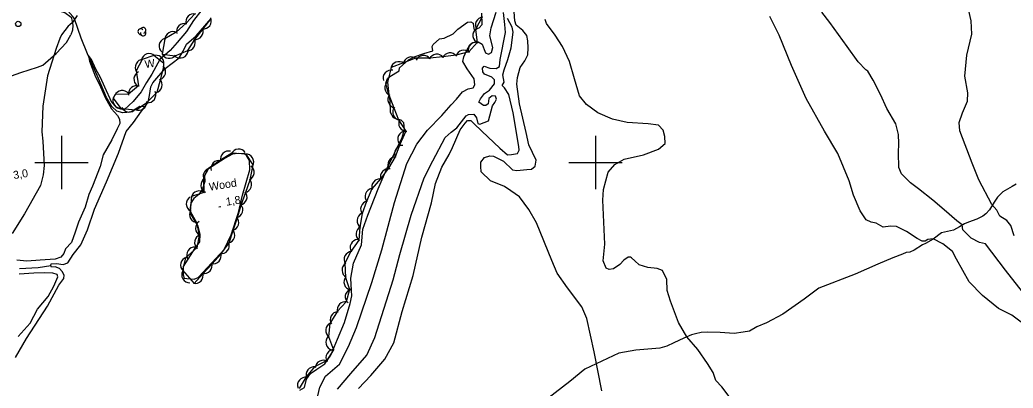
# Model space of a CAD drawing. Extents: x 646142 to 649934, y 5874075 to 5876351.
# Drawn here: x 647384.4 to 647756.5, y 5874515.4 to 5874653.5 of the extents above; entities that cross this region are included whole.
import ezdxf

# ---------------------------------------------------------------- set-up
doc = ezdxf.new("R2010")
doc.units = 0
for name, color, linetype in [('Niveau 1', 7, 'Continuous'), ('Niveau 2', 7, 'Continuous'), ('Niveau 22', 7, 'Continuous'), ('Niveau 3', 7, 'Continuous'), ('Niveau 36', 7, 'Continuous'), ('Niveau 4', 7, 'Continuous'), ('Niveau 44', 7, 'Continuous'), ('Niveau 61', 7, 'Continuous')]:
    doc.layers.add(name, color=color, linetype=linetype)

msp = doc.modelspace()

# ---------------------------------------------------------------- linework, layer by layer
at = {"layer": 'Niveau 1'}
for points in [[(647610.69, 5874563.42), (647609.09, 5874561.74), (647606.79, 5874560.1), (647605.16, 5874559.94), (647604.04, 5874560.42), (647602.94, 5874563.13), (647603.58, 5874569.43), (647602.8, 5874585.94), (647603.09, 5874589.85), (647604.77, 5874596.37), (647607.3, 5874599.2), (647610.75, 5874601.19), (647618, 5874602.84), (647623.66, 5874605.05), (647626.15, 5874607.17), (647625.99, 5874609.74), (647625.39, 5874612.15), (647623.67, 5874613.98), (647619.72, 5874614.53), (647611.9, 5874614.94), (647606.34, 5874616.27), (647600.91, 5874618.67), (647596.7, 5874621.78), (647594, 5874625.04), (647592.17, 5874631.32), (647590.31, 5874637.84), (647587.72, 5874643.46), (647584.92, 5874647.76), (647581.64, 5874652.13), (647581.13, 5874653.61)], [(647652.86, 5874508.69), (647647.38, 5874515.93), (647645.12, 5874518.3), (647644.11, 5874521.26), (647641.99, 5874524.59), (647638.37, 5874529.89), (647634.21, 5874534.66), (647631.17, 5874540.01), (647628.09, 5874548.07), (647626.85, 5874552.07), (647626.77, 5874556.18), (647625.12, 5874559.55), (647623.16, 5874560.3), (647619.58, 5874560.65), (647616.41, 5874561.63), (647614.73, 5874563.11), (647613.54, 5874564.29), (647613.17, 5874564.49), (647612.22, 5874564.52), (647610.69, 5874563.42)]]:
    msp.add_lwpolyline(points, dxfattribs=at)
at = {"layer": 'Niveau 2'}
for points in [[(647739.49, 5874626.07), (647738.38, 5874632.42), (647739.22, 5874640.26), (647741.01, 5874648.08), (647740.85, 5874653.12), (647739.82, 5874657.48), (647739.84, 5874661.83), (647740.3, 5874668.93), (647740.77, 5874672.39), (647743.12, 5874682.73), (647746.19, 5874689.51), (647748.72, 5874693.53), (647750.58, 5874697.13), (647751.2, 5874699.19), (647750.95, 5874701.63), (647751.62, 5874704.29), (647754.69, 5874707.54), (647761.34, 5874718.44)], [(647383.83, 5874660.33), (647390.01, 5874659.34), (647401.18, 5874656.28), (647403.55, 5874654.45), (647403.86, 5874653.46), (647404.24, 5874651.5), (647404.11, 5874649.67), (647403.44, 5874647.83)], [(647452.49, 5874657.23), (647449.4, 5874653.26), (647446.74, 5874649.16), (647443.27, 5874644.98), (647440.67, 5874641.95), (647436.81, 5874638.67), (647433.83, 5874633.06), (647431.83, 5874629.97), (647429.82, 5874626.52), (647426.75, 5874622.91), (647425.19, 5874621.34), (647423.5, 5874619.93), (647422.13, 5874620.03), (647420.33, 5874620.86), (647418.85, 5874622.55), (647416.14, 5874628.25), (647414.53, 5874631.87), (647412.81, 5874635.04), (647411.17, 5874638.63), (647410.02, 5874640.08), (647410.44, 5874638.02), (647411.45, 5874635.37), (647412.67, 5874632.15), (647414.01, 5874629.51), (647416.4, 5874624.07), (647418.7, 5874620.1), (647420.91, 5874617.6), (647421.63, 5874616.31), (647421.8, 5874614.68), (647420.83, 5874612.57), (647418.87, 5874608.54), (647415.6, 5874602.84), (647414.39, 5874598.46), (647411.52, 5874591.14), (647410.24, 5874588.06), (647408.88, 5874583.31), (647406.38, 5874577.68), (647405.04, 5874573.94)], [(647546.01, 5874621.66), (647547.93, 5874623.74), (647550.25, 5874626.45), (647552.27, 5874627.59), (647554.24, 5874628.02), (647554.83, 5874629.15), (647554.6, 5874631.37), (647551.96, 5874635.13), (647550.38, 5874637.81), (647550.66, 5874639.61), (647551.74, 5874641.84), (647552.92, 5874644.09), (647554.13, 5874645.03), (647556.12, 5874645.23), (647557.51, 5874644.42), (647558.32, 5874642.37), (647558.8, 5874641.12), (647559.92, 5874640.64), (647561.04, 5874641.22), (647561.55, 5874643.16), (647560.5, 5874647.55), (647560.9, 5874650.54), (647562.78, 5874656.4)], [(647548.11, 5874613.01), (647551.55, 5874617.49), (647552.44, 5874618.05), (647554.44, 5874618.12), (647555.42, 5874616.69), (647555.99, 5874614.62), (647556.73, 5874614.34), (647559.91, 5874615.59), (647561.45, 5874621.29), (647562.28, 5874622.44), (647562.97, 5874623.69), (647562.62, 5874624.83), (647561.29, 5874625.06), (647560.1, 5874623.99), (647559.84, 5874621.96), (647558.95, 5874621.4), (647558.13, 5874621.32), (647556.33, 5874622.68), (647556.92, 5874623.92), (647558.49, 5874625.84), (647560.26, 5874627.08), (647562.25, 5874629.52), (647562.21, 5874631.05), (647561.16, 5874632.01), (647558.44, 5874633.15), (647557.76, 5874634.03), (647557.74, 5874635.33), (647558.37, 5874636.1), (647560.46, 5874635.36), (647562.84, 5874635.24), (647564.07, 5874635.95), (647564.27, 5874638.57), (647566.28, 5874648.79), (647566.09, 5874651.72), (647565.62, 5874656.28)], [(647574.66, 5874645.61), (647574.34, 5874647.58), (647572.84, 5874649.55), (647570.27, 5874651.53), (647569.75, 5874653.12), (647569.52, 5874656.51)], [(647713.67, 5874607.1), (647713.55, 5874610.49), (647712.53, 5874614.49), (647709.22, 5874620.26), (647706.79, 5874625.53), (647704.1, 5874630.89), (647702.11, 5874634.21), (647701.35, 5874634.72), (647698.45, 5874637.71), (647694.31, 5874643.51), (647687.85, 5874652.48), (647684.89, 5874656.42)], [(647549.36, 5874612.29), (647551.24, 5874614.72), (647552.07, 5874615.74), (647553.37, 5874615.75), (647554.43, 5874614.68), (647557.45, 5874611.79), (647564.14, 5874605.38), (647567.12, 5874602.84), (647568.52, 5874602.98), (647570.85, 5874603.33), (647571.42, 5874604.68), (647571.29, 5874605.97), (647569.15, 5874618.6), (647567.6, 5874625.52), (647565.93, 5874627.95), (647565, 5874628.92), (647565.83, 5874630.06), (647565.3, 5874632.84), (647565.81, 5874634.78), (647567.19, 5874638.56), (647568.49, 5874643.05), (647569.18, 5874648.89), (647568.76, 5874650.73), (647567, 5874653.98)], [(647695.14, 5874593.11), (647690.77, 5874603.37), (647685.89, 5874611.69), (647678.94, 5874624.04), (647673.52, 5874636.41), (647668.79, 5874647.79), (647665.35, 5874654.72)], [(647379.47, 5874631.92), (647384.66, 5874633.79), (647390.91, 5874635.7), (647392.96, 5874636.5), (647397.95, 5874640.82), (647401.84, 5874645.04), (647403.44, 5874647.83)], [(647602.38, 5874514.39), (647599.56, 5874528.98), (647596.83, 5874541.56), (647594.97, 5874545.86), (647589.5, 5874552.99), (647585.62, 5874558.5), (647583.71, 5874563.26), (647577.87, 5874577.41), (647575.1, 5874582.44), (647571.54, 5874587.16), (647568.37, 5874589.32), (647565.95, 5874590.97), (647560.65, 5874593.15), (647557.24, 5874596.47), (647557.02, 5874598.56), (647557.1, 5874600.1), (647558.45, 5874601.88), (647560.5, 5874602.56), (647561.82, 5874602.33), (647565.56, 5874600.46), (647568.96, 5874597.27), (647570.52, 5874596.95), (647574.25, 5874597.44), (647576.01, 5874597.49), (647577.42, 5874598.69), (647577.79, 5874600.85), (647575.07, 5874606.58), (647574, 5874611.19), (647571.58, 5874622.01), (647570.58, 5874629.33), (647570.78, 5874631.93), (647571.81, 5874635.68), (647573.56, 5874638.09), (647574.63, 5874640.31), (647574.81, 5874643.04), (647574.66, 5874645.61)], [(647756.92, 5874572.52), (647755.71, 5874576.39), (647754.11, 5874578.22), (647751.48, 5874579.84), (647750.43, 5874582.08), (647748.57, 5874584.24), (647743.64, 5874593.49), (647741.11, 5874599.81), (647736.59, 5874611.92), (647736.28, 5874614.94), (647737.56, 5874618.59), (647739.45, 5874623.01), (647739.49, 5874626.07)], [(647494.52, 5874506.02), (647496.71, 5874515.83), (647498.91, 5874519.84), (647504.13, 5874524.39), (647507.48, 5874531), (647510.54, 5874538.17), (647516.28, 5874554.96), (647519.99, 5874567.28), (647524.67, 5874585.02), (647529.32, 5874599.67), (647533.08, 5874606.9), (647537.04, 5874612.14), (647542.51, 5874617.65), (647546.01, 5874621.66)], [(647503.31, 5874514.99), (647508.38, 5874520.93), (647514.31, 5874527.78), (647517.3, 5874534.35), (647524.19, 5874555.96), (647526.75, 5874565.55), (647531.02, 5874580.27), (647535.85, 5874594.21), (647539.09, 5874600.67), (647543.75, 5874609.4), (647545.91, 5874611.38), (647548.11, 5874613.01)], [(647511.28, 5874515.31), (647515.87, 5874520.13), (647521.15, 5874526.21), (647524.41, 5874532.43), (647527.58, 5874544.08), (647531.74, 5874557.59), (647534.99, 5874571.96), (647538.62, 5874584.82), (647540.1, 5874592.16), (647542.42, 5874598.29), (647545.24, 5874603.05), (647546.51, 5874605.65), (647549.36, 5874612.29)], [(647767.75, 5874541.58), (647753.68, 5874559.67), (647746.22, 5874569.49), (647743.93, 5874569.97), (647740.81, 5874571.66), (647737.66, 5874574.75), (647737.47, 5874576.61), (647735.42, 5874578.17), (647730.64, 5874582.27), (647726.38, 5874585.84), (647721.11, 5874590.13), (647718.04, 5874592.41), (647714.64, 5874595.71), (647713.67, 5874598.19), (647713.57, 5874603.58), (647713.67, 5874607.1)], [(647761.08, 5874539.02), (647755.99, 5874542.75), (647751.02, 5874545.31), (647745.03, 5874550.08), (647740.01, 5874555.23), (647735.33, 5874563.82), (647733.74, 5874566.6), (647730.13, 5874569.54), (647726.51, 5874571.41), (647724.55, 5874571.1), (647723.55, 5874570.53), (647722.37, 5874570.54), (647720.61, 5874571.54), (647716.57, 5874574.19), (647712.84, 5874576.06), (647710.6, 5874576.07), (647707.8, 5874575.8), (647705.17, 5874577.3), (647703.26, 5874577.58), (647701.4, 5874578.46), (647699.15, 5874581.88), (647696.65, 5874587.74), (647695.14, 5874593.11)], [(647405.04, 5874573.94), (647403.66, 5874570.02), (647401.48, 5874567.62), (647401.48, 5874567.62), (647400.77, 5874565.83), (647399.66, 5874564.54), (647397.6, 5874563.74), (647392.01, 5874563.37), (647386.95, 5874563.05), (647383.22, 5874563.43)], [(647383.73, 5874534.79), (647388.15, 5874539.73), (647390.99, 5874545.04), (647394.95, 5874549.81), (647397.11, 5874553.63), (647398.53, 5874557.08), (647398.33, 5874557.95), (647396.73, 5874558.5), (647393.64, 5874558.61), (647389.61, 5874558.57), (647384.09, 5874558.15)]]:
    msp.add_lwpolyline(points, dxfattribs=at)
at = {"layer": 'Niveau 22'}
for points in [[(647405.76, 5874655.16), (647404.02, 5874652.51), (647403.1, 5874651.62), (647402.51, 5874651.07), (647400, 5874647.84), (647399.38, 5874646.49), (647397.96, 5874642.71), (647394.66, 5874632.53), (647392.95, 5874621.16), (647392.52, 5874611.51), (647392.94, 5874607.94), (647393.41, 5874598.88), (647393.14, 5874595.32), (647392.13, 5874591.39), (647386.13, 5874580.79), (647381.42, 5874573.38)], [(647757.7, 5874591.94), (647756.15, 5874591.05), (647752.61, 5874588.97), (647750.69, 5874587.03), (647749.44, 5874585.15), (647747.71, 5874582.3), (647746.29, 5874580.7), (647745.22, 5874579.9), (647742.92, 5874578.74), (647739.8, 5874577.58), (647738.27, 5874576.98), (647736.4, 5874575.86), (647734.11, 5874574.64), (647729.71, 5874573.68)], [(647729.71, 5874573.68), (647726.52, 5874571.3), (647723.65, 5874569.63), (647722.58, 5874569.18), (647719.44, 5874567.19), (647717.78, 5874566.43), (647716.44, 5874566.24), (647715, 5874565.6), (647711.41, 5874564.29), (647705.84, 5874561.91), (647697.32, 5874558.18), (647683.74, 5874552.9), (647678.19, 5874548.74), (647670.28, 5874543.14), (647664.05, 5874539.88), (647660.52, 5874538.4), (647657.7, 5874536.71), (647655.41, 5874536.34), (647651.95, 5874535.94), (647646.75, 5874536.3), (647642.18, 5874536.35), (647639.66, 5874536.25), (647637.47, 5874535.8), (647636.05, 5874535.44), (647633.09, 5874534.12), (647629.4, 5874532.43), (647626.73, 5874531.14), (647624.08, 5874530.44), (647615.13, 5874529.59), (647608.83, 5874528.46), (647596.09, 5874522.49), (647590.39, 5874517.92), (647568.4, 5874500.91)]]:
    msp.add_lwpolyline(points, dxfattribs=at)
at = {"layer": 'Niveau 3'}
msp.add_line((647458.9, 5874583.37), (647459.69, 5874583.49), dxfattribs=at)
at = {"layer": 'Niveau 36'}
msp.add_circle((647383.74, 5874651.96), 1, dxfattribs=at)
at = {"layer": 'Niveau 4'}
for points in [[(647431.18, 5874620.9), (647429.27, 5874620.95), (647426.04, 5874618.97), (647424.4, 5874618.69), (647422.98, 5874618.67), (647420.67, 5874619.27), (647418.84, 5874620.98), (647416.84, 5874624.33), (647413.86, 5874631.48), (647409.71, 5874640.76), (647407.34, 5874646.67), (647404.78, 5874653.86), (647404.19, 5874654.77), (647402.27, 5874656.9), (647401.06, 5874657.64), (647399.89, 5874658.04), (647393.1, 5874659.6), (647387.05, 5874660.71), (647381.51, 5874661.69)], [(647498.67, 5874524.56), (647500.84, 5874527.74), (647503.42, 5874533.81), (647505.99, 5874539.99), (647508.11, 5874547.08), (647508.76, 5874549.99), (647508.67, 5874552), (647508.32, 5874556.59), (647509.4, 5874562.26), (647512.36, 5874569.19), (647512.83, 5874575.05), (647514.79, 5874580.22), (647518.63, 5874590.07), (647521.68, 5874597.36), (647527.55, 5874609.43), (647528.42, 5874612.48), (647528.18, 5874614.82), (647527.24, 5874615.91), (647525.54, 5874616.22), (647524.3, 5874616.8), (647523.27, 5874618.72), (647523.04, 5874623.19), (647521.53, 5874629.79), (647522.07, 5874631.5), (647522.93, 5874632.29), (647526.51, 5874634.42), (647526.64, 5874635.5), (647530, 5874638.55), (647532.14, 5874639.59), (647535.69, 5874640.89), (647539.03, 5874641.81), (647538.86, 5874643.45), (647539.26, 5874644.2), (647541.53, 5874646.31), (647543.28, 5874646.61), (647546.67, 5874648.24), (647548.51, 5874649.96), (647552.03, 5874652.56), (647553.31, 5874652.8), (647554.2, 5874652.3), (647554.43, 5874650.07), (647554.8, 5874649.87), (647556.4, 5874650.5), (647557.57, 5874651.8), (647557.5, 5874655.93)], [(647382.74, 5874526.94), (647386.89, 5874533.99), (647394.67, 5874546.13), (647398.98, 5874554.03), (647400.79, 5874556.51), (647400.9, 5874557.7), (647400.16, 5874559.17), (647399.22, 5874560.26), (647397.61, 5874560.93), (647396.2, 5874560.79), (647395.9, 5874561.36), (647396.08, 5874561.97), (647398.08, 5874562.16), (647400.6, 5874561.82), (647402.33, 5874562.35), (647404.38, 5874565.51), (647407.22, 5874569.11), (647409.72, 5874574.8), (647412.26, 5874582.52), (647416.79, 5874592.79), (647421.27, 5874603.53), (647424.12, 5874611.63), (647426.98, 5874614.99), (647429.98, 5874619.31), (647431.18, 5874620.9), (647432.48, 5874622.63), (647432.94, 5874625.16), (647433.43, 5874628.4), (647434.11, 5874629.89), (647438.79, 5874635.2), (647444.06, 5874639.27), (647445.58, 5874641.79), (647446.74, 5874644.38), (647450.46, 5874647.47), (647456.08, 5874653.94)], [(647466.28, 5874581.2), (647467.75, 5874587.74), (647470.57, 5874597.26), (647470.44, 5874600.8), (647469.31, 5874602.58), (647468.53, 5874603.21), (647466.15, 5874603.33), (647464.03, 5874603.13), (647461.22, 5874601.66), (647454.66, 5874597.35), (647453.58, 5874595.11), (647453.7, 5874592.87), (647452.79, 5874590.18), (647451.46, 5874588.03), (647449.48, 5874586.53), (647448.36, 5874584.76), (647448.18, 5874582.97), (647448.44, 5874580.51), (647451.02, 5874576.14), (647451.8, 5874573.14), (647451.62, 5874570.28), (647449.85, 5874567.85), (647445.56, 5874561.03), (647445.52, 5874557.94), (647445.89, 5874556.68), (647446.97, 5874556.55), (647449.62, 5874556.21), (647451.1, 5874556.83), (647453.02, 5874558.92), (647460.93, 5874567.4), (647463.46, 5874572.86), (647466.28, 5874581.2)], [(647384.22, 5874560.32), (647391.15, 5874560.64), (647395.9, 5874561.36)], [(647489.24, 5874514.62), (647491.04, 5874515.62), (647491.79, 5874518.78), (647493.23, 5874520.94), (647495.68, 5874522.49), (647498.67, 5874524.56)]]:
    msp.add_lwpolyline(points, dxfattribs=at)
at = {"layer": 'Niveau 44'}
for points in [[(647449.96, 5874655.71), (647446.6, 5874652.22), (647442.86, 5874648.83), (647438.69, 5874646.34), (647437.67, 5874640.59)], [(647437.67, 5874640.59), (647442.49, 5874640), (647447.3, 5874641.95), (647449.88, 5874646.06), (647453.02, 5874650.11), (647455.98, 5874653.96)], [(647557.54, 5874654.6), (647555.03, 5874649.86), (647555.66, 5874645.05), (647552.53, 5874641.44), (647547.84, 5874640.19), (647542.78, 5874639.61), (647537.95, 5874639.13), (647532.64, 5874639.1), (647528.1, 5874637.38), (647523.43, 5874635.61), (647522.06, 5874630.17), (647522.64, 5874625.35), (647524.51, 5874620.49), (647526.27, 5874615.97), (647528.98, 5874611.69), (647526.77, 5874606.74), (647524.94, 5874602.11)], [(647419.35, 5874624.15), (647422.18, 5874620.2), (647427.9, 5874619.74), (647431.88, 5874622.51), (647435.77, 5874626.33), (647437.02, 5874631.02), (647438.31, 5874635.85), (647438.33, 5874637.11), (647434.5, 5874640.09), (647430.13, 5874638.62), (647427.88, 5874634.32), (647428.78, 5874628.73), (647425.06, 5874625.61), (647420.06, 5874625.46), (647419.35, 5874624.15)], [(647449.68, 5874554.69), (647452.95, 5874558.27), (647456.43, 5874562.07), (647459.7, 5874565.65), (647462.8, 5874569.89), (647464.28, 5874574.51), (647465.84, 5874579.42), (647467.32, 5874584.04), (647469.01, 5874588.89), (647470.67, 5874593.45), (647471.75, 5874599.08), (647469.14, 5874603.18), (647463.8, 5874603.53), (647459.52, 5874600.84), (647455.09, 5874597.76), (647453.11, 5874594.26), (647453.28, 5874588.77), (647448.67, 5874587.26), (647448.16, 5874581.7), (647450.56, 5874577.49), (647451.56, 5874572.75), (647450.62, 5874567.99), (647446.43, 5874564.31), (647445.3, 5874559.59), (647449.68, 5874554.69)], [(647524.94, 5874602.11), (647522.46, 5874597.94), (647519.46, 5874593.84), (647516.28, 5874590.17), (647514.17, 5874585.44), (647512.56, 5874580.86), (647511.74, 5874575.75), (647511.37, 5874570.91), (647508.35, 5874566.63), (647506.12, 5874562.32), (647506.3, 5874556.93), (647507.9, 5874552.35), (647506.63, 5874547.79), (647503.35, 5874544.21), (647500.44, 5874539.64), (647500.01, 5874534.81), (647501.86, 5874529.79), (647499.24, 5874525.7), (647494.72, 5874523.38), (647491.65, 5874519.62), (647488.96, 5874515.23)]]:
    msp.add_lwpolyline(points, dxfattribs=at)
for centre, radius, start, end in [((647449.55, 5874652.74), 3, 76.0892, 196.0672), ((647446.08, 5874649.14), 3, 76.0892, 196.0672), ((647453.1, 5874653.11), 3, 262.4468, 22.4247), ((647558.06, 5874651.55), 3, 95.0533, 215.0312), ((647429.64, 5874649.03), 1.05, 44.1154, 269.804), ((647430.54, 5874648.51), 1.05, 166.9369, 29.6212), ((647430.54, 5874649.56), 1.05, 282.2692, 149.7263), ((647441.68, 5874646.07), 3, 60.8942, 180.8722), ((647450.05, 5874649.14), 3, 262.4468, 22.4247), ((647557.1, 5874647.69), 3, 127.463, 247.441), ((647439.55, 5874643.69), 3, 110.0012, 229.9791), ((647447.09, 5874644.94), 3, 267.854, 27.8319), ((647555.38, 5874642.14), 3, 76.1758, 196.1537), ((647432.79, 5874637.83), 3, 46.5198, 166.4977), ((647440.3, 5874642.04), 3, 202.9631, 322.941), ((647444.38, 5874642.17), 3, 232.8762, 352.8542), ((647540.53, 5874637.61), 3, 35.6526, 155.6305), ((647545.51, 5874638.1), 3, 35.6526, 155.6305), ((647550.64, 5874639.11), 3, 44.8879, 164.8658), ((647430.57, 5874635.65), 3, 92.3749, 212.3528), ((647435.33, 5874637.21), 3, 352.0862, 112.0641), ((647526.32, 5874634.82), 3, 50.771, 170.7489), ((647531, 5874636.59), 3, 50.771, 170.7489), ((647535.56, 5874637.12), 3, 35.6526, 155.6305), ((647430.09, 5874631.26), 3, 114.1934, 234.1714), ((647435.98, 5874633.96), 3, 285.0532, 45.0311), ((647523.46, 5874631.64), 3, 77.9009, 197.8789), ((647434.69, 5874629.13), 3, 285.0532, 45.0311), ((647524.1, 5874627.97), 3, 126.8806, 246.8586), ((647422.69, 5874624.02), 3, 37.2827, 157.2607), ((647428.06, 5874625.82), 3, 69.9498, 189.9277), ((647432.28, 5874625.39), 3, 264.9843, 24.9623), ((647525.22, 5874623.53), 3, 141.3273, 261.3053), ((647422.2, 5874623.2), 3, 155.5933, 275.5712), ((647428.89, 5874622.57), 3, 244.8203, 4.7982), ((647425.29, 5874621.91), 3, 204.1435, 324.1214), ((647527.03, 5874618.87), 3, 141.3273, 261.3053), ((647529.3, 5874614.67), 3, 149.8799, 269.8579), ((647528.95, 5874608.8), 3, 109.5285, 229.5065), ((647462.49, 5874601.31), 3, 75.0466, 195.0245), ((647466.39, 5874602.02), 3, 35.6478, 155.6258), ((647468.96, 5874600.18), 3, 332.4391, 92.417), ((647527.77, 5874603.43), 3, 89.3146, 209.2926), ((647458.95, 5874597.78), 3, 75.0466, 195.0245), ((647525.21, 5874599.13), 3, 89.3146, 209.2926), ((647456.04, 5874594.91), 3, 102.4858, 193.6668), ((647469.16, 5874596.3), 3, 292.979, 52.9569), ((647522.48, 5874594.63), 3, 79.0966, 199.0746), ((647455.17, 5874591.51), 3, 123.8238, 243.8018), ((647468.19, 5874591.77), 3, 280.0097, 39.9877), ((647519.2, 5874590.85), 3, 79.0966, 199.0746), ((647451.53, 5874586.34), 3, 48.1688, 168.1467), ((647466.47, 5874587.07), 3, 280.0097, 39.9877), ((647516.68, 5874587.29), 3, 100.7034, 220.6813), ((647449.72, 5874584.43), 3, 121.9165, 241.8944), ((647515.03, 5874582.57), 3, 100.7034, 220.6813), ((647450.89, 5874580.47), 3, 149.721, 269.699), ((647464.9, 5874582.26), 3, 282.3004, 42.2783), ((647513.7, 5874578.18), 3, 115.5869, 235.5648), ((647453.18, 5874575.37), 3, 123.8217, 243.7996), ((647463.38, 5874577.5), 3, 282.3004, 42.2783), ((647461.86, 5874572.74), 3, 282.3004, 42.2783), ((647513.31, 5874573.19), 3, 115.5869, 235.5648), ((647452.82, 5874570.03), 3, 108.9034, 228.8813), ((647459.84, 5874568.86), 3, 261.4197, 21.3977), ((647511.09, 5874568.11), 3, 92.7528, 212.7308), ((647449.85, 5874565.31), 3, 85.6411, 205.6191), ((647456.76, 5874565.05), 3, 257.5595, 17.5375), ((647508.8, 5874563.67), 3, 92.7528, 212.7308), ((647447.58, 5874561.54), 3, 106.531, 226.509), ((647453.39, 5874561.36), 3, 257.5595, 17.5375), ((647508.05, 5874559.67), 3, 122.3268, 242.3048), ((647447.98, 5874557.91), 3, 151.0499, 271.0278), ((647450.01, 5874557.67), 3, 257.5595, 17.5375), ((647508.77, 5874555.22), 3, 139.2316, 259.2096), ((647509.25, 5874549.65), 3, 110.621, 230.599), ((647506.29, 5874544.81), 3, 77.5552, 197.5331), ((647503.66, 5874541.08), 3, 92.4161, 212.3941), ((647501.98, 5874537.07), 3, 114.8422, 234.8201), ((647501.96, 5874532.66), 3, 135.3636, 255.3416), ((647502.03, 5874526.8), 3, 87.3661, 207.3441), ((647498.03, 5874522.84), 3, 56.219, 176.197), ((647494.55, 5874520.38), 3, 80.7518, 200.7298), ((647491.39, 5874516.51), 3, 80.7518, 200.7298)]:
    msp.add_arc(centre, radius, start, end, dxfattribs=at)
at = {"layer": 'Niveau 61'}
for points in [[(647400, 5874610), (647400, 5874600), (647400, 5874590)], [(647600, 5874610), (647600, 5874600), (647600, 5874590)], [(647390, 5874600), (647400, 5874600), (647410, 5874600)], [(647590, 5874600), (647600, 5874600), (647610, 5874600)]]:
    msp.add_lwpolyline(points, dxfattribs=at)

# ---------------------------------------------------------------- texts
at = {"layer": 'Niveau 3'}
for s, p in [('3,0  ', (647382.08, 5874593.76)), ('1,8  ', (647461.75, 5874583.77))]:
    msp.add_text(s, height=3, rotation=8.9405, dxfattribs=at).set_placement(p)
at = {"layer": 'Niveau 44'}
for s, p in [('W', (647431.38, 5874635.33)), ('Wood', (647455.45, 5874589.38))]:
    msp.add_text(s, height=3, rotation=8.9405, dxfattribs=at).set_placement(p)

doc.saveas('drawing.dxf')
